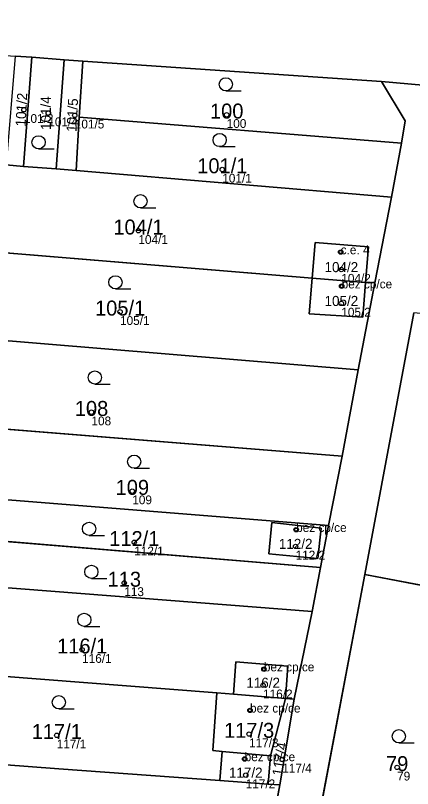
# Model space of a CAD drawing. Extents: x -603967 to -594699, y -1179315 to -1165625.
# Drawn here: x -597383.7 to -597338.7, y -1172751.9 to -1172664.1 of the extents above; entities that cross this region are included whole.
import ezdxf

# ---------------------------------------------------------------- set-up
doc = ezdxf.new("R2010")
doc.units = 0
for name, color, linetype in [('Definiční body', 7, 'Continuous'), ('Hranice parcel', 7, 'Continuous'), ('Parcelní čísla', 7, 'Continuous'), ('Polygon budovy', 7, 'Continuous'), ('Polygon parcely', 7, 'Continuous'), ('Značky budov', 7, 'Continuous'), ('Značky kultur', 7, 'Continuous')]:
    doc.layers.add(name, color=color, linetype=linetype)

msp = doc.modelspace()

# ---------------------------------------------------------------- linework, layer by layer
at = {"layer": 'Definiční body'}
for centre in [(-597382.75, -1172674.81994), (-597379.98, -1172675.19994), (-597376.98, -1172675.44994), (-597359.76, -1172675.38994), (-597360.26, -1172681.59994), (-597369.77, -1172688.54994), (-597346.83, -1172690.96994), (-597346.76, -1172692.95994), (-597346.72, -1172694.83994), (-597346.76, -1172696.79994), (-597371.85, -1172697.74994), (-597375.09, -1172709.13994), (-597370.46, -1172718.09994), (-597351.88, -1172722.47994), (-597370.24, -1172723.90994), (-597351.94, -1172724.36994), (-597371.37, -1172728.51994), (-597376.15, -1172736.09994), (-597355.54, -1172738.29994), (-597355.63, -1172740.12994), (-597357.11, -1172742.97994), (-597379.03, -1172745.80994), (-597357.22, -1172745.66994), (-597357.72, -1172748.49994), (-597353.46, -1172748.54994), (-597340.43, -1172749.44994), (-597357.6, -1172750.32994)]:
    msp.add_circle(centre, 0.25, dxfattribs=at)
at = {"layer": 'Hranice parcel'}
for p, q in [((-597383.73, -1172668.74), (-597381.86, -1172668.86)), ((-597382.8, -1172681.24), (-597381.86, -1172668.86)), ((-597381.86, -1172668.86), (-597378.17, -1172669.14)), ((-597379.11, -1172681.53), (-597378.17, -1172669.14)), ((-597378.17, -1172669.14), (-597376.07, -1172669.29)), ((-597376.07, -1172669.29), (-597376.47, -1172675.65)), ((-597376.07, -1172669.29), (-597342.21, -1172671.62)), ((-597342.21, -1172671.62), (-597329.03, -1172672.79)), ((-597376.47, -1172675.65), (-597376.84, -1172681.72)), ((-597376.47, -1172675.65), (-597339.93, -1172678.6)), ((-597339.93, -1172678.6), (-597341.07, -1172684.74)), ((-597384.78, -1172681.06), (-597382.8, -1172681.24)), ((-597382.8, -1172681.24), (-597379.11, -1172681.53)), ((-597379.11, -1172681.53), (-597376.84, -1172681.72)), ((-597376.84, -1172681.72), (-597341.07, -1172684.74)), ((-597341.07, -1172684.74), (-597342.94, -1172694.46)), ((-597404.96, -1172689.4), (-597350.07, -1172693.93)), ((-597350.07, -1172693.93), (-597344, -1172694.43)), ((-597342.94, -1172694.46), (-597344.83, -1172704.33)), ((-597344, -1172694.43), (-597342.94, -1172694.46)), ((-597344.1, -1172727.56), (-597338.55, -1172697.85)), ((-597402.33, -1172699.56), (-597344.83, -1172704.33)), ((-597344.83, -1172704.33), (-597346.67, -1172714.12)), ((-597393.65, -1172710.36), (-597346.67, -1172714.12)), ((-597346.67, -1172714.12), (-597348.2, -1172721.99)), ((-597348.2, -1172721.99), (-597349.11, -1172726.77)), ((-597394.55, -1172723), (-597349.11, -1172726.77)), ((-597349.11, -1172726.77), (-597350.05, -1172731.76)), ((-597351.47, -1172766.68), (-597344.1, -1172727.56)), ((-597344.1, -1172727.56), (-597329.52, -1172730.34)), ((-597350.05, -1172731.76), (-597352.1, -1172741.71)), ((-597395.55, -1172738.3), (-597360.86, -1172740.99)), ((-597360.86, -1172740.99), (-597358.99, -1172741.13)), ((-597358.99, -1172741.13), (-597353.1, -1172741.63)), ((-597354.78, -1172748.14), (-597353.1, -1172741.63)), ((-597352.1, -1172741.71), (-597353.72, -1172751.44)), ((-597353.1, -1172741.63), (-597352.1, -1172741.71)), ((-597360.55, -1172750.94), (-597360.26, -1172747.65)), ((-597360.26, -1172747.65), (-597354.78, -1172748.14)), ((-597354.78, -1172748.14), (-597355.07, -1172751.34)), ((-597355.07, -1172751.34), (-597360.55, -1172750.94)), ((-597353.72, -1172751.44), (-597355.53, -1172761.26)), ((-597353.72, -1172751.44), (-597355.07, -1172751.34))]:
    msp.add_line(p, q, dxfattribs=at)
for points in [[(-597342.21, -1172671.62), (-597339.51, -1172676.09), (-597339.93, -1172678.6)], [(-597350.07, -1172693.93), (-597349.74, -1172689.9), (-597343.67, -1172690.39), (-597344, -1172694.43)], [(-597344, -1172694.43), (-597344.32, -1172698.36), (-597350.4, -1172697.96), (-597350.07, -1172693.93)], [(-597394.41, -1172718.3), (-597386.49, -1172718.95), (-597348.2, -1172721.99)], [(-597349.06, -1172722.3), (-597349.41, -1172725.76), (-597354.98, -1172725.2), (-597354.62, -1172721.66), (-597349.06, -1172722.3)], [(-597394.84, -1172728.3), (-597392.84, -1172728.43), (-597350.05, -1172731.76)], [(-597358.99, -1172741.13), (-597358.72, -1172737.49), (-597352.83, -1172737.97), (-597353.1, -1172741.63)], [(-597360.26, -1172747.65), (-597361.32, -1172747.53), (-597360.86, -1172740.99)], [(-597403.7, -1172747.72), (-597378.79, -1172749.6), (-597360.55, -1172750.94)]]:
    msp.add_lwpolyline(points, dxfattribs=at)
at = {"layer": 'Polygon budovy'}
for points in [[(-597344, -1172694.43), (-597343.67, -1172690.39), (-597349.74, -1172689.9), (-597350.07, -1172693.93)], [(-597350.07, -1172693.93), (-597350.4, -1172697.96), (-597344.32, -1172698.36), (-597344, -1172694.43)], [(-597354.98, -1172725.2), (-597349.41, -1172725.76), (-597349.06, -1172722.3), (-597354.62, -1172721.66)], [(-597352.83, -1172737.97), (-597358.72, -1172737.49), (-597358.99, -1172741.13), (-597353.1, -1172741.63)], [(-597361.32, -1172747.53), (-597360.26, -1172747.65), (-597354.78, -1172748.14), (-597353.1, -1172741.63), (-597358.99, -1172741.13), (-597360.86, -1172740.99)], [(-597360.55, -1172750.94), (-597355.07, -1172751.34), (-597354.78, -1172748.14), (-597360.26, -1172747.65)]]:
    msp.add_lwpolyline(points, close=True, dxfattribs=at)
at = {"layer": 'Polygon parcely'}
for points in [[(-597429.03, -1172657.03), (-597429.92, -1172665.33), (-597427.64, -1172665.35), (-597417.07, -1172666.15), (-597395.29, -1172667.78), (-597390.17, -1172668.29), (-597383.73, -1172668.74), (-597381.86, -1172668.86), (-597378.17, -1172669.14), (-597376.07, -1172669.29), (-597342.21, -1172671.62), (-597329.03, -1172672.79), (-597319.1, -1172673.54), (-597304.33, -1172674.66), (-597289.31, -1172675.79), (-597289.06, -1172677.65), (-597273.94, -1172676.94)], [(-597329.03, -1172672.79), (-597342.21, -1172671.62), (-597339.51, -1172676.09), (-597339.93, -1172678.6), (-597341.07, -1172684.74), (-597342.94, -1172694.46), (-597344.83, -1172704.33), (-597346.67, -1172714.12), (-597348.2, -1172721.99), (-597349.11, -1172726.77), (-597350.05, -1172731.76), (-597352.1, -1172741.71), (-597353.72, -1172751.44), (-597355.53, -1172761.26)], [(-597325.52, -1172790.3), (-597340.22, -1172787.53), (-597351.35, -1172785.41), (-597354.31, -1172781.32), (-597352.08, -1172769.37), (-597351.47, -1172766.68), (-597344.1, -1172727.56), (-597338.55, -1172697.85)]]:
    msp.add_lwpolyline(points, dxfattribs=at)
for points in [[(-597382.8, -1172681.24), (-597381.86, -1172668.86), (-597383.73, -1172668.74), (-597384.78, -1172681.06)], [(-597379.11, -1172681.53), (-597378.17, -1172669.14), (-597381.86, -1172668.86), (-597382.8, -1172681.24)], [(-597379.11, -1172681.53), (-597376.84, -1172681.72), (-597376.47, -1172675.65), (-597376.07, -1172669.29), (-597378.17, -1172669.14)], [(-597376.47, -1172675.65), (-597339.93, -1172678.6), (-597339.51, -1172676.09), (-597342.21, -1172671.62), (-597376.07, -1172669.29)], [(-597376.84, -1172681.72), (-597341.07, -1172684.74), (-597339.93, -1172678.6), (-597376.47, -1172675.65)], [(-597407.81, -1172679.07), (-597408.35, -1172686.53), (-597404.77, -1172686.81), (-597404.96, -1172689.4), (-597350.07, -1172693.93), (-597349.74, -1172689.9), (-597343.67, -1172690.39), (-597344, -1172694.43), (-597342.94, -1172694.46), (-597341.07, -1172684.74), (-597376.84, -1172681.72), (-597379.11, -1172681.53), (-597382.8, -1172681.24), (-597384.78, -1172681.06), (-597391.21, -1172680.48), (-597395.33, -1172680.13), (-597396.33, -1172680.05)], [(-597405.72, -1172699.28), (-597402.33, -1172699.56), (-597344.83, -1172704.33), (-597342.94, -1172694.46), (-597344, -1172694.43), (-597344.32, -1172698.36), (-597350.4, -1172697.96), (-597350.07, -1172693.93), (-597404.96, -1172689.4)], [(-597350.07, -1172693.93), (-597344, -1172694.43), (-597343.67, -1172690.39), (-597349.74, -1172689.9)], [(-597350.07, -1172693.93), (-597350.4, -1172697.96), (-597344.32, -1172698.36), (-597344, -1172694.43)], [(-597329.52, -1172730.34), (-597325.94, -1172731.02), (-597323.39, -1172731.51), (-597321.31, -1172703.56), (-597321.02, -1172699.63), (-597329.65, -1172699.13), (-597331.68, -1172698.55), (-597338.55, -1172697.85), (-597344.1, -1172727.56)], [(-597403.79, -1172709.59), (-597402.37, -1172709.66), (-597393.65, -1172710.36), (-597346.67, -1172714.12), (-597344.83, -1172704.33), (-597402.33, -1172699.56)], [(-597348.2, -1172721.99), (-597346.67, -1172714.12), (-597393.65, -1172710.36), (-597394.41, -1172718.3), (-597386.49, -1172718.95)], [(-597394.55, -1172723), (-597349.11, -1172726.77), (-597348.2, -1172721.99), (-597386.49, -1172718.95), (-597394.41, -1172718.3)], [(-597349.06, -1172722.3), (-597354.62, -1172721.66), (-597354.98, -1172725.2), (-597349.41, -1172725.76)], [(-597349.06, -1172722.3), (-597349.41, -1172725.76), (-597354.98, -1172725.2), (-597354.62, -1172721.66)], [(-597392.84, -1172728.43), (-597350.05, -1172731.76), (-597349.11, -1172726.77), (-597394.55, -1172723), (-597394.84, -1172728.3)], [(-597343.57, -1172768.02), (-597342.7, -1172768.02), (-597341.86, -1172763.17), (-597338.82, -1172763.7), (-597335.86, -1172764.21), (-597329.52, -1172730.34), (-597344.1, -1172727.56), (-597351.47, -1172766.68), (-597349.28, -1172767.12)], [(-597353.1, -1172741.63), (-597352.1, -1172741.71), (-597350.05, -1172731.76), (-597392.84, -1172728.43), (-597394.84, -1172728.3), (-597395.55, -1172738.3), (-597360.86, -1172740.99), (-597358.99, -1172741.13), (-597358.72, -1172737.49), (-597352.83, -1172737.97)], [(-597378.79, -1172749.6), (-597360.55, -1172750.94), (-597360.26, -1172747.65), (-597361.32, -1172747.53), (-597360.86, -1172740.99), (-597395.55, -1172738.3), (-597406.48, -1172737.44), (-597406.33, -1172745), (-597404.03, -1172745), (-597404.03, -1172747.7), (-597403.7, -1172747.72)], [(-597353.1, -1172741.63), (-597352.83, -1172737.97), (-597358.72, -1172737.49), (-597358.99, -1172741.13)], [(-597354.78, -1172748.14), (-597353.1, -1172741.63), (-597358.99, -1172741.13), (-597360.86, -1172740.99), (-597361.32, -1172747.53), (-597360.26, -1172747.65)], [(-597355.07, -1172751.34), (-597353.72, -1172751.44), (-597352.1, -1172741.71), (-597353.1, -1172741.63), (-597354.78, -1172748.14)], [(-597404.4, -1172757.46), (-597390.28, -1172758.59), (-597386.72, -1172758.87), (-597363.81, -1172760.54), (-597356.36, -1172761.08), (-597355.53, -1172761.26), (-597353.72, -1172751.44), (-597355.07, -1172751.34), (-597360.55, -1172750.94), (-597378.79, -1172749.6), (-597403.7, -1172747.72)], [(-597360.26, -1172747.65), (-597360.55, -1172750.94), (-597355.07, -1172751.34), (-597354.78, -1172748.14)]]:
    msp.add_lwpolyline(points, close=True, dxfattribs=at)
at = {"layer": 'Značky budov'}
for centre in [(-597346.8368, -1172690.96916), (-597346.7268, -1172694.83916), (-597351.8868, -1172722.47916), (-597355.5468, -1172738.29916), (-597357.1168, -1172742.97916), (-597357.7268, -1172748.49916)]:
    msp.add_circle(centre, 0.175, dxfattribs=at)
at = {"layer": 'Značky kultur'}
for p, q in [((-597359.853, -1172672.68), (-597358.103, -1172672.68)), ((-597381.083, -1172679.26), (-597379.333, -1172679.26)), ((-597360.553, -1172679), (-597358.803, -1172679)), ((-597369.533, -1172685.95), (-597367.783, -1172685.95)), ((-597372.373, -1172695.15), (-597370.623, -1172695.15)), ((-597374.703, -1172705.96), (-597372.953, -1172705.96)), ((-597370.253, -1172715.51), (-597368.503, -1172715.51)), ((-597375.363, -1172723.13), (-597373.613, -1172723.13)), ((-597375.103, -1172728), (-597373.353, -1172728)), ((-597375.903, -1172733.45), (-597374.153, -1172733.45)), ((-597378.783, -1172742.81), (-597377.033, -1172742.81)), ((-597340.243, -1172746.67), (-597338.493, -1172746.67))]:
    msp.add_line(p, q, dxfattribs=at)
for centre in [(-597359.85286, -1172671.92981), (-597381.08286, -1172678.50981), (-597360.55286, -1172678.24981), (-597369.53286, -1172685.19981), (-597372.37286, -1172694.39981), (-597374.70286, -1172705.20981), (-597370.25286, -1172714.75981), (-597375.36286, -1172722.37981), (-597375.10286, -1172727.24981), (-597375.90286, -1172732.69981), (-597378.78286, -1172742.05981), (-597340.24286, -1172745.91981)]:
    msp.add_circle(centre, 0.75, dxfattribs=at)

# ---------------------------------------------------------------- texts
at = {"layer": 'Definiční body'}
for s, p in [('101/2', (-597382.75, -1172676.309)), ('101/4', (-597379.98, -1172676.689)), ('101/5', (-597376.98, -1172676.939)), ('100', (-597359.76, -1172676.879)), ('101/1', (-597360.26, -1172683.089)), ('104/1', (-597369.77, -1172690.039)), ('c.e. 4', (-597346.83, -1172691.22)), ('104/2', (-597346.76, -1172694.449)), ('bez cp/ce', (-597346.72, -1172695.09)), ('105/2', (-597346.76, -1172698.289)), ('105/1', (-597371.85, -1172699.239)), ('108', (-597375.09, -1172710.629)), ('109', (-597370.46, -1172719.589)), ('bez cp/ce', (-597351.88, -1172722.73)), ('112/1', (-597370.24, -1172725.399)), ('112/2', (-597351.94, -1172725.859)), ('113', (-597371.37, -1172730.009)), ('116/1', (-597376.15, -1172737.589)), ('bez cp/ce', (-597355.54, -1172738.55)), ('116/2', (-597355.63, -1172741.619)), ('bez cp/ce', (-597357.11, -1172743.23)), ('117/1', (-597379.03, -1172747.299)), ('117/3', (-597357.22, -1172747.159)), ('bez cp/ce', (-597357.72, -1172748.75)), ('117/4', (-597353.46, -1172750.039)), ('79', (-597340.43, -1172750.939)), ('117/2', (-597357.6, -1172751.819))]:
    msp.add_text(s, height=0.999996, dxfattribs=at).set_placement(p)
at = {"layer": 'Parcelní čísla'}
for s, rotation, p in [('101/2', 87, (-597382.564, -1172676.734)), ('101/4', 90, (-597379.695, -1172677.101)), ('101/5', 87, (-597376.794, -1172677.364)), ('117/4', 81, (-597353.476, -1172750.473))]:
    msp.add_text(s, height=1.14, rotation=rotation, dxfattribs=at).set_placement(p)
for s, height, p in [('100', 1.699998, (-597361.65, -1172675.815)), ('101/1', 1.699998, (-597363.096, -1172682.025)), ('104/1', 1.699998, (-597372.606, -1172688.975)), ('104/2', 1.14, (-597348.661, -1172693.245)), ('105/1', 1.699998, (-597374.686, -1172698.175)), ('105/2', 1.14, (-597348.661, -1172697.085)), ('108', 1.699998, (-597376.98, -1172709.565)), ('109', 1.699998, (-597372.35, -1172718.525)), ('112/1', 1.699998, (-597373.076, -1172724.335)), ('112/2', 1.14, (-597353.841, -1172724.655)), ('113', 1.699998, (-597373.26, -1172728.945)), ('116/1', 1.699998, (-597378.986, -1172736.525)), ('116/2', 1.14, (-597357.531, -1172740.415)), ('117/1', 1.699998, (-597381.866, -1172746.235)), ('117/3', 1.699998, (-597360.056, -1172746.095)), ('79', 1.699998, (-597341.69, -1172749.875)), ('117/2', 1.14, (-597359.501, -1172750.615))]:
    msp.add_text(s, height=height, dxfattribs=at).set_placement(p)

doc.saveas('drawing.dxf')
